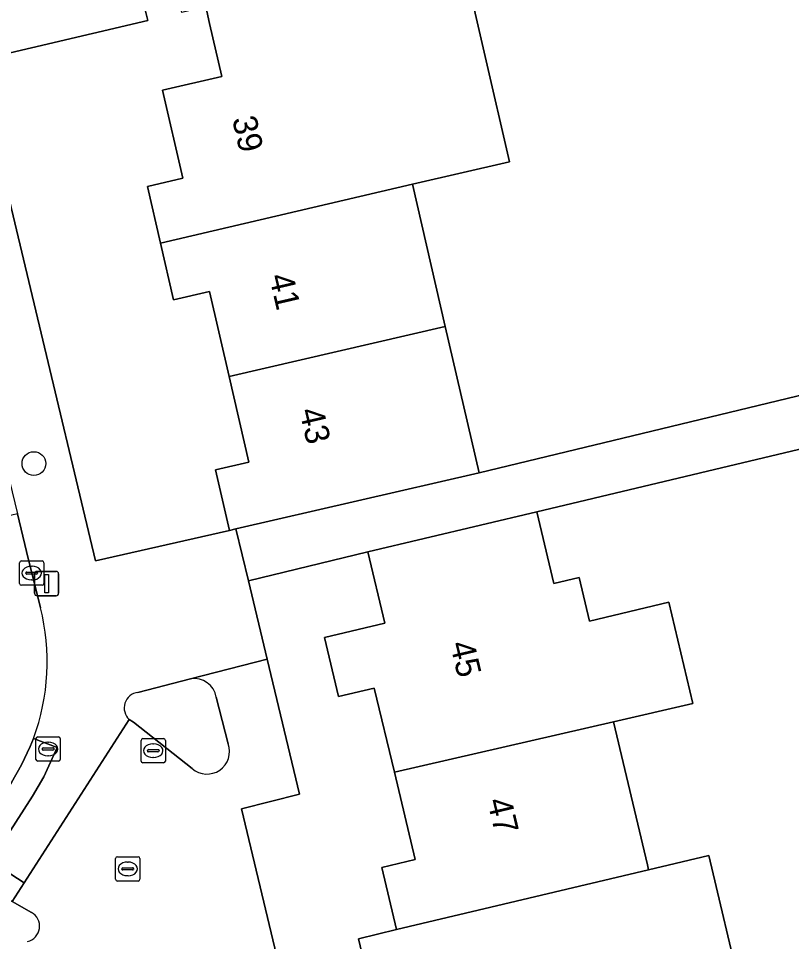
# Model space of a CAD drawing. Extents: x 158472 to 159562, y 388525 to 389606.
# Drawn here: x 159469.28 to 159501.09, y 388707.76 to 388745.74 of the extents above; entities that cross this region are included whole.
import ezdxf

# ---------------------------------------------------------------- set-up
doc = ezdxf.new("R2010")
doc.units = 0
for name, color, linetype in [('IMGEO_Boom', 7, 'Continuous'), ('IMGEO_Brandkraan', 7, 'Continuous'), ('IMGEO_Erf', 7, 'Continuous'), ('IMGEO_Kolk', 7, 'Continuous'), ('IMGEO_Lichtmast', 7, 'Continuous'), ('IMGEO_Pand', 7, 'Continuous'), ('IMGEO_Pand_nummerreeks', 7, 'Continuous'), ('IMGEO_Rijbaan_lokaal_open', 7, 'Continuous'), ('IMGEO_Rioolput', 7, 'Continuous'), ('IMGEO_Verkeerseiland_open', 7, 'Continuous'), ('IMGEO_Voetpad_open', 7, 'Continuous')]:
    doc.layers.add(name, color=color, linetype=linetype)

msp = doc.modelspace()

# ---------------------------------------------------------------- linework, layer by layer
at = {"layer": 'IMGEO_Boom'}
msp.add_circle((159469.916, 388727.426), 0.489, dxfattribs=at)
at = {"layer": 'IMGEO_Brandkraan'}
for p, q in [((159470.002, 388715.257), (159470.002, 388716.109)), ((159470.077, 388716.183), (159470.929, 388716.183)), ((159471.003, 388716.109), (159471.003, 388715.257)), ((159470.304, 388715.726), (159470.702, 388715.726)), ((159470.49, 388715.963), (159470.515, 388715.963)), ((159470.261, 388715.677), (159470.261, 388715.689)), ((159470.699, 388715.64), (159470.301, 388715.64)), ((159470.513, 388715.403), (159470.488, 388715.403)), ((159470.745, 388715.689), (159470.745, 388715.677)), ((159470.929, 388715.183), (159470.077, 388715.183))]:
    msp.add_line(p, q, dxfattribs=at)
for points in [[(159470.002, 388715.257), (159470.002, 388716.109)], [(159470.077, 388716.183), (159470.929, 388716.183)], [(159471.003, 388716.109), (159471.003, 388715.257)], [(159470.929, 388715.183), (159470.077, 388715.183)]]:
    msp.add_lwpolyline(points, dxfattribs=at)
for centre, radius, start, end in [((159470.079, 388716.107), 0.0765, 91.552, 178.448), ((159470.079, 388716.107), 0.0765, 91.552, 178.448), ((159470.927, 388716.107), 0.0765, 1.552, 88.448), ((159470.927, 388716.107), 0.0765, 1.552, 88.448), ((159470.301, 388715.686), 0.0403, 85.8775, 175.7526), ((159470.706, 388715.688), 0.0386, 1.7309, 96.639), ((159470.298, 388715.676), 0.0366, 178.938, 274.7102), ((159470.702, 388715.683), 0.043, 264.8664, 352.4533), ((159470.079, 388715.259), 0.0765, 181.552, 268.448), ((159470.079, 388715.259), 0.0765, 181.552, 268.448), ((159470.927, 388715.259), 0.0765, 271.552, 358.448), ((159470.927, 388715.259), 0.0765, 271.552, 358.448)]:
    msp.add_arc(centre, radius, start, end, dxfattribs=at)
for centre, major_axis, ratio, start_param, end_param in [((159470.489, 388715.683), (-0.387, 0.002), 0.722429, 4.712389, 7.853982), ((159470.514, 388715.683), (-0.39, 0.002), 0.717154, 1.570796, 4.712389)]:
    msp.add_ellipse(centre, major_axis=major_axis, ratio=ratio, start_param=start_param, end_param=end_param, dxfattribs=at)
at = {"layer": 'IMGEO_Erf'}
for points in [[(159487.48, 388748.522), (159489.487, 388739.841), (159485.492, 388738.917), (159486.844, 388733.071), (159488.236, 388727.052), (159507.218, 388731.633), (159507.16, 388731.861), (159505.826, 388731.525), (159505.146, 388734.215), (159506.481, 388734.552), (159506.018, 388736.387), (159508.225, 388736.945), (159507.829, 388739.139), (159505.448, 388738.628), (159504.461, 388743.243), (159506.842, 388743.754), (159504.904, 388752.815)], [(159508.398, 388729.676), (159490.608, 388725.444), (159491.312, 388722.488), (159492.355, 388722.736), (159492.781, 388720.946), (159496.042, 388721.721), (159497.032, 388717.56), (159493.765, 388716.807), (159495.166, 388710.921), (159495.214, 388710.718), (159497.685, 388711.303), (159499.022, 388705.682)], [(159483.762, 388705.801), (159483.269, 388707.873), (159484.838, 388708.251), (159484.228, 388710.811), (159485.603, 388711.138), (159484.749, 388714.729), (159483.925, 388718.19), (159482.456, 388717.84), (159481.879, 388720.265), (159484.354, 388720.854), (159483.655, 388723.79), (159478.743, 388722.607), (159479.519, 388719.374), (159480.849, 388713.829), (159478.455, 388713.218), (159485.469, 388683.929)]]:
    msp.add_lwpolyline(points, dxfattribs=at)
msp.add_lwpolyline([(159477.948, 388731.007), (159477.14, 388734.502), (159475.666, 388734.161), (159475.126, 388736.498), (159474.587, 388738.829), (159476.044, 388739.166), (159475.207, 388742.785), (159477.655, 388743.351), (159477.149, 388745.539), (159477.032, 388746.044), (159476.99, 388746.224), (159476.003, 388745.989), (159475.198, 388749.47), (159473.743, 388749.134), (159474.607, 388745.654), (159467.533, 388743.992), (159472.456, 388723.428), (159477.961, 388724.676), (159477.384, 388727.172), (159478.761, 388727.491)], close=True, dxfattribs=at)
at = {"layer": 'IMGEO_Kolk'}
for p, q in [((159469.326, 388722.494), (159469.326, 388723.346)), ((159469.401, 388723.42), (159470.253, 388723.42)), ((159470.327, 388723.346), (159470.327, 388722.494)), ((159469.585, 388722.914), (159469.585, 388722.926)), ((159469.628, 388722.963), (159470.026, 388722.963)), ((159469.814, 388723.2), (159469.839, 388723.2)), ((159470.069, 388722.926), (159470.069, 388722.914)), ((159470.023, 388722.877), (159469.625, 388722.877)), ((159469.837, 388722.64), (159469.812, 388722.64)), ((159470.253, 388722.42), (159469.401, 388722.42)), ((159474.401, 388716.113), (159475.253, 388716.113)), ((159474.326, 388715.187), (159474.326, 388716.039)), ((159474.814, 388715.893), (159474.839, 388715.893)), ((159475.327, 388716.039), (159475.327, 388715.187)), ((159474.585, 388715.607), (159474.585, 388715.619)), ((159475.023, 388715.57), (159474.625, 388715.57)), ((159474.628, 388715.656), (159475.026, 388715.656)), ((159474.837, 388715.333), (159474.812, 388715.333)), ((159475.069, 388715.619), (159475.069, 388715.607)), ((159475.253, 388715.113), (159474.401, 388715.113))]:
    msp.add_line(p, q, dxfattribs=at)
for points in [[(159469.326, 388722.494), (159469.326, 388723.346)], [(159469.401, 388723.42), (159470.253, 388723.42)], [(159470.327, 388723.346), (159470.327, 388722.494)], [(159470.253, 388722.42), (159469.401, 388722.42)], [(159474.401, 388716.113), (159475.253, 388716.113)], [(159474.326, 388715.187), (159474.326, 388716.039)], [(159475.327, 388716.039), (159475.327, 388715.187)], [(159475.253, 388715.113), (159474.401, 388715.113)]]:
    msp.add_lwpolyline(points, dxfattribs=at)
for centre, radius, start, end in [((159469.403, 388723.344), 0.0765, 91.552, 178.448), ((159469.403, 388723.344), 0.0765, 91.552, 178.448), ((159470.251, 388723.344), 0.0765, 1.552, 88.448), ((159470.251, 388723.344), 0.0765, 1.552, 88.448), ((159469.625, 388722.923), 0.0403, 85.8775, 175.7526), ((159470.03, 388722.925), 0.0386, 1.7309, 96.639), ((159469.622, 388722.913), 0.0366, 178.938, 274.7102), ((159470.026, 388722.92), 0.043, 264.8664, 352.4533), ((159469.403, 388722.496), 0.0765, 181.552, 268.448), ((159469.403, 388722.496), 0.0765, 181.552, 268.448), ((159470.251, 388722.496), 0.0765, 271.552, 358.448), ((159470.251, 388722.496), 0.0765, 271.552, 358.448), ((159474.403, 388716.037), 0.0765, 91.552, 178.448), ((159474.403, 388716.037), 0.0765, 91.552, 178.448), ((159475.251, 388716.037), 0.0765, 1.552, 88.448), ((159475.251, 388716.037), 0.0765, 1.552, 88.448), ((159474.625, 388715.616), 0.0403, 85.8775, 175.7526), ((159474.622, 388715.606), 0.0366, 178.938, 274.7102), ((159475.026, 388715.613), 0.043, 264.8664, 352.4533), ((159475.03, 388715.618), 0.0386, 1.7309, 96.639), ((159474.403, 388715.189), 0.0765, 181.552, 268.448), ((159474.403, 388715.189), 0.0765, 181.552, 268.448), ((159475.251, 388715.189), 0.0765, 271.552, 358.448), ((159475.251, 388715.189), 0.0765, 271.552, 358.448)]:
    msp.add_arc(centre, radius, start, end, dxfattribs=at)
for centre, major_axis, ratio, start_param, end_param in [((159469.813, 388722.92), (-0.387, 0.002), 0.722429, 4.712389, 7.853982), ((159469.838, 388722.92), (-0.39, 0.002), 0.717154, 1.570796, 4.712389), ((159474.813, 388715.613), (-0.387, 0.002), 0.722429, 4.712389, 7.853982), ((159474.838, 388715.613), (-0.39, 0.002), 0.717154, 1.570796, 4.712389)]:
    msp.add_ellipse(centre, major_axis=major_axis, ratio=ratio, start_param=start_param, end_param=end_param, dxfattribs=at)
at = {"layer": 'IMGEO_Lichtmast'}
for p, q in [((159470.045, 388722.989), (159470.835, 388722.989)), ((159470.835, 388722.989), (159470.045, 388722.989)), ((159469.945, 388722.089), (159469.945, 388722.889)), ((159469.945, 388722.889), (159469.945, 388722.089)), ((159470.935, 388722.889), (159470.935, 388722.089)), ((159470.935, 388722.089), (159470.935, 388722.889)), ((159470.835, 388721.989), (159470.045, 388721.989)), ((159470.045, 388721.989), (159470.835, 388721.989))]:
    msp.add_line(p, q, dxfattribs=at)
msp.add_lwpolyline([(159470.365, 388722.864), (159470.515, 388722.864), (159470.515, 388722.114), (159470.365, 388722.114), (159470.365, 388722.864)], dxfattribs=at)
for centre, start, end in [((159470.045, 388722.889), 90, 180), ((159470.045, 388722.889), 90, 180), ((159470.835, 388722.889), 0, 90), ((159470.835, 388722.889), 360, 90), ((159470.045, 388722.089), 180, 270), ((159470.045, 388722.089), 180, 270), ((159470.835, 388722.089), 270, 0), ((159470.835, 388722.089), 270, 0)]:
    msp.add_arc(centre, 0.1, start, end, dxfattribs=at)
at = {"layer": 'IMGEO_Pand'}
for points in [[(159484.904, 388748.11), (159476.99, 388746.224), (159477.032, 388746.044), (159477.149, 388745.539), (159477.655, 388743.351), (159475.207, 388742.785), (159476.044, 388739.166), (159474.587, 388738.829), (159475.126, 388736.498), (159485.492, 388738.917), (159489.487, 388739.841), (159487.48, 388748.522), (159484.944, 388747.935)], [(159475.126, 388736.498), (159475.666, 388734.161), (159477.14, 388734.502), (159477.948, 388731.007), (159486.844, 388733.071), (159485.492, 388738.917)], [(159486.844, 388733.071), (159477.948, 388731.007), (159478.761, 388727.491), (159477.384, 388727.172), (159477.961, 388724.676), (159478.232, 388724.739), (159488.236, 388727.052)], [(159492.781, 388720.946), (159492.355, 388722.736), (159491.312, 388722.488), (159490.608, 388725.444), (159483.655, 388723.79), (159484.354, 388720.854), (159481.879, 388720.265), (159482.456, 388717.84), (159483.925, 388718.19), (159484.749, 388714.729), (159493.765, 388716.807), (159497.032, 388717.56), (159496.042, 388721.721)], [(159484.749, 388714.729), (159485.603, 388711.138), (159484.228, 388710.811), (159484.838, 388708.251), (159495.214, 388710.718), (159495.166, 388710.921), (159493.765, 388716.807)], [(159495.082, 388704.745), (159499.022, 388705.682), (159497.685, 388711.303), (159495.214, 388710.718), (159484.838, 388708.251), (159483.269, 388707.873), (159483.762, 388705.801), (159485.251, 388706.155), (159486.085, 388702.652)]]:
    msp.add_lwpolyline(points, close=True, dxfattribs=at)
at = {"layer": 'IMGEO_Rijbaan_lokaal_open'}
for points in [[(159470.187, 388721.494), (159469.607, 388723.805), (159469.235, 388725.364), (159464.329, 388724.204), (159465.125, 388720.838)], [(159478.455, 388713.218), (159480.849, 388713.829), (159479.519, 388719.374), (159476.364, 388718.576)], [(159477.421, 388717.817), (159477.905, 388715.891)], [(159476.434, 388714.882), (159474.011, 388716.782), (159473.838, 388716.897), (159469.521, 388710.179), (159469.023, 388709.404), (159469.816, 388708.961)], [(159466.637, 388710.687), (159467.257, 388711.64), (159468.989, 388714.305), (159469.41, 388715.025), (159469.766, 388715.78), (159469.9, 388716.121)], [(159503.663, 388680.756), (159503.318, 388682.073), (159503.28, 388682.228), (159502.097, 388681.93), (159501.503, 388684.533), (159501.198, 388684.461), (159500.4, 388684.271), (159500, 388684.176), (159493.451, 388682.617), (159492.759, 388685.528), (159490.362, 388684.958), (159490.331, 388685.088), (159485.469, 388683.929), (159478.455, 388713.218)]]:
    msp.add_lwpolyline(points, dxfattribs=at)
for centre, radius, start, end in [((159461.347, 388719.272), 9.115, 339.7759, 14.1089), ((159476.495, 388717.643), 0.942, 10.6419, 97.9961), ((159477.043, 388715.571), 0.92, 228.5518, 20.3428), ((159469.499, 388708.393), 0.65, 283.3222, 60.8322)]:
    msp.add_arc(centre, radius, start, end, dxfattribs=at)
at = {"layer": 'IMGEO_Rioolput'}
for p, q in [((159473.279, 388710.325), (159473.279, 388711.177)), ((159473.354, 388711.251), (159474.206, 388711.251)), ((159474.28, 388711.177), (159474.28, 388710.325)), ((159473.581, 388710.794), (159473.979, 388710.794)), ((159473.767, 388711.031), (159473.792, 388711.031)), ((159473.538, 388710.745), (159473.538, 388710.757)), ((159473.976, 388710.708), (159473.578, 388710.708)), ((159473.79, 388710.471), (159473.765, 388710.471)), ((159474.022, 388710.757), (159474.022, 388710.745)), ((159474.206, 388710.251), (159473.354, 388710.251))]:
    msp.add_line(p, q, dxfattribs=at)
for points in [[(159473.279, 388710.325), (159473.279, 388711.177)], [(159473.354, 388711.251), (159474.206, 388711.251)], [(159474.28, 388711.177), (159474.28, 388710.325)], [(159474.206, 388710.251), (159473.354, 388710.251)]]:
    msp.add_lwpolyline(points, dxfattribs=at)
for centre, radius, start, end in [((159473.356, 388711.175), 0.0765, 91.552, 178.448), ((159473.356, 388711.175), 0.0765, 91.552, 178.448), ((159474.204, 388711.175), 0.0765, 1.552, 88.448), ((159474.204, 388711.175), 0.0765, 1.552, 88.448), ((159473.578, 388710.754), 0.0403, 85.8775, 175.7526), ((159473.983, 388710.756), 0.0386, 1.7309, 96.639), ((159473.575, 388710.744), 0.0366, 178.938, 274.7102), ((159473.979, 388710.751), 0.043, 264.8664, 352.4533), ((159473.356, 388710.327), 0.0765, 181.552, 268.448), ((159473.356, 388710.327), 0.0765, 181.552, 268.448), ((159474.204, 388710.327), 0.0765, 271.552, 358.448), ((159474.204, 388710.327), 0.0765, 271.552, 358.448)]:
    msp.add_arc(centre, radius, start, end, dxfattribs=at)
for centre, major_axis, ratio, start_param, end_param in [((159473.766, 388710.751), (-0.387, 0.002), 0.722429, 4.712389, 7.853982), ((159473.791, 388710.751), (-0.39, 0.002), 0.717154, 1.570796, 4.712389)]:
    msp.add_ellipse(centre, major_axis=major_axis, ratio=ratio, start_param=start_param, end_param=end_param, dxfattribs=at)
at = {"layer": 'IMGEO_Verkeerseiland_open'}
for points in [[(159476.364, 388718.576), (159474.198, 388718.012)], [(159477.905, 388715.891), (159477.421, 388717.817)], [(159473.838, 388716.897), (159474.011, 388716.782), (159476.434, 388714.882)], [(159469.816, 388708.961), (159469.023, 388709.404), (159468.317, 388709.798)]]:
    msp.add_lwpolyline(points, dxfattribs=at)
for centre, radius, start, end in [((159476.495, 388717.643), 0.942, 10.6419, 97.9961), ((159474.277, 388717.371), 0.646, 97.0034, 227.2092), ((159477.043, 388715.571), 0.92, 228.5518, 20.3428), ((159469.499, 388708.393), 0.65, 283.3222, 60.8322)]:
    msp.add_arc(centre, radius, start, end, dxfattribs=at)
at = {"layer": 'IMGEO_Voetpad_open'}
for points in [[(159478.743, 388722.607), (159478.232, 388724.739), (159477.961, 388724.676), (159472.456, 388723.428), (159467.533, 388743.992), (159474.607, 388745.654), (159473.743, 388749.134), (159473.543, 388750), (159473.202, 388751.473), (159472.652, 388753.85), (159470.954, 388760.801), (159470.361, 388763.363), (159469.934, 388765.186), (159467.842, 388774.11)], [(159465.251, 388742.046), (159468.589, 388728.068), (159469.235, 388725.364), (159469.607, 388723.805), (159470.187, 388721.494)], [(159474.198, 388718.012), (159476.364, 388718.576), (159479.519, 388719.374), (159478.743, 388722.607)], [(159469.9, 388716.121), (159470.868, 388715.741), (159470.331, 388714.54), (159469.861, 388713.738), (159468.129, 388711.073), (159469.521, 388710.179), (159473.838, 388716.897)], [(159468.317, 388709.798), (159469.023, 388709.404), (159469.521, 388710.179), (159468.129, 388711.073), (159467.257, 388711.64), (159466.637, 388710.687)]]:
    msp.add_lwpolyline(points, dxfattribs=at)
for points in [[(159508.398, 388729.676), (159510.586, 388720.729), (159510.877, 388719.541), (159512.331, 388719.897), (159512.052, 388721.076), (159509.425, 388732.19), (159507.218, 388731.633), (159488.236, 388727.052), (159478.232, 388724.739), (159478.743, 388722.607), (159483.655, 388723.79), (159490.608, 388725.444)], [(159469.9, 388716.121), (159469.766, 388715.78), (159469.41, 388715.025), (159468.989, 388714.305), (159467.257, 388711.64), (159468.129, 388711.073), (159469.861, 388713.738), (159470.331, 388714.54), (159470.868, 388715.741)]]:
    msp.add_lwpolyline(points, close=True, dxfattribs=at)
for centre, radius, start, end in [((159461.347, 388719.272), 9.115, 339.7759, 14.1089), ((159474.277, 388717.371), 0.646, 97.0034, 227.2092)]:
    msp.add_arc(centre, radius, start, end, dxfattribs=at)

# ---------------------------------------------------------------- texts
at = {"layer": 'IMGEO_Pand_nummerreeks'}
for s, rotation, p in [('39', 283.0804, (159478.066, 388741.611)), ('41', 283.0821, (159479.588, 388735.132)), ('43', 283.0821, (159480.832, 388729.609)), ('45', 283.3841, (159487.034, 388720.009)), ('47', 283.3831, (159488.566, 388713.557))]:
    msp.add_text(s, height=1, rotation=rotation, dxfattribs=at).set_placement(p)

doc.saveas('drawing.dxf')
